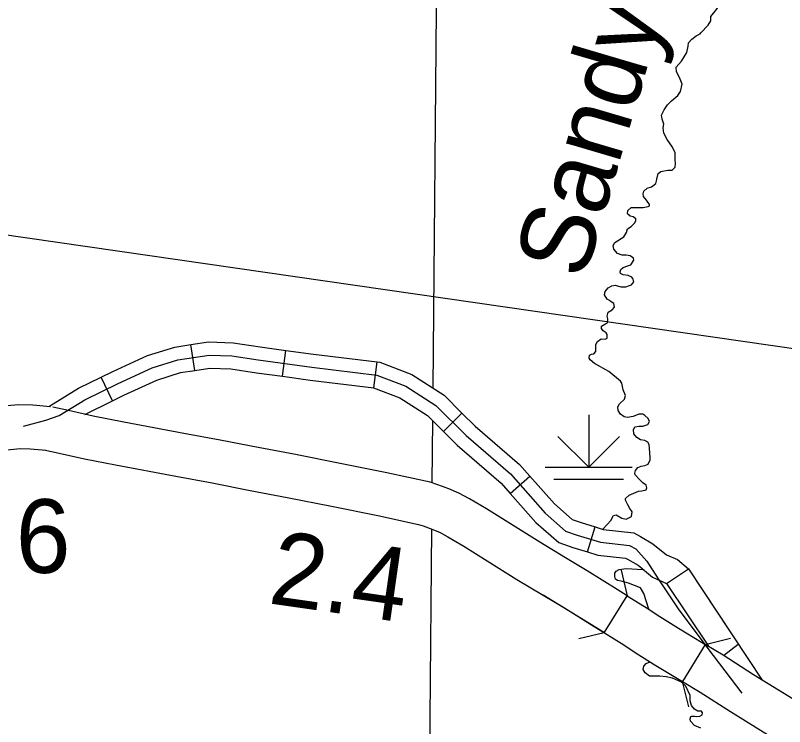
# Model space of a CAD drawing. Extents: x 8749 to 11879, y 13275 to 15339.
# Drawn here: x 10379.3 to 10467.6, y 13885.3 to 13966.9 of the extents above; entities that cross this region are included whole.
import ezdxf

# ---------------------------------------------------------------- set-up
doc = ezdxf.new("R2010")
doc.units = 0
for name, color, linetype in [('Level 10', 7, 'Continuous'), ('Level 32', 7, 'Continuous'), ('Level 35', 7, 'Continuous'), ('Level 37', 7, 'Continuous'), ('Level 44', 7, 'Continuous'), ('Level 48', 7, 'Continuous'), ('Level 5', 7, 'Continuous'), ('R_Draft', 7, 'Continuous')]:
    doc.layers.add(name, color=color, linetype=linetype)

msp = doc.modelspace()

# ---------------------------------------------------------------- linework, layer by layer
at = {"layer": 'Level 10'}
msp.add_line((10446.924, 13896.086), (10439.879, 13900.406), dxfattribs=at)
for points in [[(10383.35, 13922.014), (10381.313, 13922.209), (10379.73, 13922.24), (10378.346, 13922.122), (10376.205, 13921.935), (10373.11, 13921.641), (10371.659, 13921.504), (10369.353, 13921.209), (10366.972, 13920.95), (10364.51, 13920.769), (10362.227, 13920.642), (10360.816, 13920.665), (10358.964, 13920.916), (10357.613, 13921.277), (10356.513, 13921.664), (10355.748, 13922.128)], [(10398.66, 13918.973), (10391.765, 13920.276), (10388.266, 13920.961), (10385.41, 13921.596), (10383.626, 13921.971)], [(10442.448, 13904.696), (10439.494, 13906.49), (10436.138, 13908.584), (10433.399, 13910.303), (10431.448, 13911.458), (10430.221, 13912.133), (10429.072, 13912.599), (10427.791, 13913.083), (10426.915, 13913.368), (10421.955, 13914.465), (10416.58, 13915.535), (10411.457, 13916.549), (10407.197, 13917.348), (10402.83, 13918.201), (10398.651, 13918.975)], [(10353.154, 13917.853), (10354.363, 13917.12), (10356.137, 13916.496), (10357.979, 13916.004), (10360.438, 13915.67), (10362.326, 13915.64), (10364.833, 13915.779), (10367.426, 13915.97), (10369.941, 13916.244), (10372.212, 13916.534), (10373.581, 13916.663), (10376.659, 13916.955), (10378.776, 13917.141), (10379.893, 13917.236), (10381.025, 13917.214), (10382.872, 13917.036)], [(10382.596, 13917.079), (10384.352, 13916.709), (10387.243, 13916.066), (10390.821, 13915.366), (10397.732, 13914.06)], [(10397.74, 13914.059), (10401.895, 13913.289), (10406.257, 13912.437), (10410.511, 13911.639), (10415.606, 13910.631), (10420.927, 13909.571), (10425.6, 13908.538), (10426.134, 13908.364), (10427.248, 13907.943), (10428.068, 13907.611), (10428.969, 13907.115), (10430.797, 13906.034), (10433.486, 13904.345), (10436.873, 13902.233), (10439.879, 13900.406)], [(10446.909, 13896.096), (10449.544, 13900.345), (10448.392, 13901.056), (10444.939, 13903.225), (10442.448, 13904.696)], [(10439.879, 13900.406), (10442.337, 13898.955), (10445.749, 13896.811), (10446.924, 13896.086)], [(10439.879, 13900.406), (10442.337, 13898.955), (10445.749, 13896.811), (10446.924, 13896.086)], [(10449.544, 13900.345), (10451.818, 13898.94), (10453.295, 13897.973), (10455.435, 13896.615), (10458.076, 13895.03), (10458.491, 13894.777)], [(10446.924, 13896.086), (10449.135, 13894.721), (10450.586, 13893.771), (10452.809, 13892.36), (10455.489, 13890.751), (10455.891, 13890.507)], [(10458.491, 13894.777), (10455.891, 13890.507)], [(10478.712, 13882.194), (10474.217, 13885.001), (10468.593, 13888.5), (10464.035, 13891.294), (10460.555, 13893.52), (10458.491, 13894.777)], [(10455.891, 13890.507), (10457.907, 13889.279), (10461.381, 13887.056), (10465.965, 13884.246), (10471.572, 13880.757), (10476.06, 13877.955)]]:
    msp.add_lwpolyline(points, dxfattribs=at)
at = {"layer": 'Level 32'}
for p, q in [((10399.917, 13926.19), (10399.466, 13929.156)), ((10409.967, 13925.524), (10410.367, 13928.497)), ((10420.46, 13924.198), (10420.826, 13927.176)), ((10390.488, 13922.721), (10389.171, 13925.416)), ((10428.461, 13919.184), (10430.578, 13921.31)), ((10436.123, 13912.072), (10438.368, 13914.063)), ((10444.98, 13905.376), (10445.856, 13908.245)), ((10454.059, 13901.757), (10456.556, 13903.42)), ((10460.583, 13893.502), (10462.292, 13894.808))]:
    msp.add_line(p, q, dxfattribs=at)
for points in [[(10389.171, 13925.416), (10390.491, 13926.061), (10394.486, 13927.896), (10397.616, 13928.875), (10399.466, 13929.156)], [(10399.466, 13929.156), (10401.484, 13929.463), (10404.32, 13929.364), (10407.414, 13928.894), (10410.367, 13928.497)], [(10410.367, 13928.497), (10413.527, 13928.072), (10420.826, 13927.176)], [(10420.826, 13927.176), (10421.163, 13927.134), (10424.82, 13925.731), (10428.517, 13923.362), (10430.578, 13921.31)], [(10390.488, 13922.721), (10391.776, 13923.35), (10395.564, 13925.09), (10398.293, 13925.944), (10399.917, 13926.19)], [(10399.917, 13926.19), (10401.658, 13926.455), (10404.041, 13926.371), (10406.989, 13925.924), (10409.967, 13925.524)], [(10383.165, 13922.069), (10386.567, 13924.144), (10389.171, 13925.416)], [(10409.967, 13925.524), (10413.144, 13925.097), (10420.46, 13924.198)], [(10420.432, 13924.202), (10423.459, 13923.039), (10426.628, 13921.009), (10428.461, 13919.184)], [(10387.28, 13921.154), (10390.488, 13922.721)], [(10430.578, 13921.31), (10432.073, 13919.821), (10437.189, 13915.392), (10438.368, 13914.063)], [(10428.461, 13919.184), (10430.03, 13917.621), (10435.076, 13913.253), (10436.123, 13912.072)], [(10438.368, 13914.063), (10441.177, 13910.896), (10443.22, 13909.091), (10444.242, 13908.738), (10445.856, 13908.245)], [(10436.123, 13912.072), (10439.054, 13908.768), (10441.68, 13906.449), (10443.314, 13905.885), (10444.98, 13905.376)], [(10445.856, 13908.245), (10446.782, 13907.963), (10450.282, 13907.579), (10451.061, 13907.149), (10452.499, 13906.319), (10454.052, 13905.053), (10455.295, 13904.491)], [(10444.98, 13905.376), (10446.175, 13905.011), (10449.359, 13904.662), (10449.587, 13904.536), (10450.791, 13903.841), (10452.46, 13902.48), (10454.059, 13901.757)], [(10455.295, 13904.491), (10456.556, 13903.42)], [(10456.556, 13903.42), (10465.045, 13890.675)], [(10456.556, 13903.42), (10461.353, 13896.218)], [(10454.059, 13901.757), (10458.856, 13894.555)]]:
    msp.add_lwpolyline(points, dxfattribs=at)
at = {"layer": 'Level 35'}
for points in [[(10459.152, 13966.785), (10459.796, 13967.595), (10460.146, 13968.119), (10460.221, 13968.519), (10460.221, 13969.019), (10460.196, 13969.594), (10460.695, 13970.318), (10460.795, 13970.893), (10460.47, 13971.568), (10459.821, 13972.218), (10459.297, 13973.142), (10459.022, 13973.942), (10458.997, 13974.517), (10459.197, 13975.141), (10459.896, 13975.841), (10461.119, 13976.491), (10462.592, 13977.165)], [(10453.734, 13954.452), (10453.535, 13955.015), (10453.485, 13955.49), (10453.784, 13956.089), (10454.159, 13956.664), (10454.608, 13957.114), (10455.332, 13957.739), (10455.657, 13958.188), (10455.857, 13959.038), (10455.532, 13959.788), (10455.207, 13960.463), (10455.157, 13960.987), (10455.757, 13961.687), (10456.381, 13962.662), (10456.531, 13963.386), (10456.556, 13963.761), (10456.955, 13964.211), (10457.454, 13964.561), (10457.929, 13964.786), (10457.979, 13964.936), (10458.827, 13965.81), (10459.152, 13966.31), (10459.152, 13966.785)], [(10452.921, 13948.15), (10453.11, 13948.78), (10453.41, 13949.005), (10454.209, 13949.155), (10454.683, 13949.155), (10455.033, 13949.505), (10455.083, 13949.979), (10455.058, 13950.354), (10455.058, 13951.154), (10454.733, 13951.804), (10454.134, 13952.678), (10453.734, 13953.403), (10453.684, 13954.028), (10453.734, 13954.452)], [(10452.314, 13947.248), (10452.811, 13947.655), (10452.935, 13948.105), (10452.921, 13948.15)], [(10448.145, 13935.985), (10448.819, 13935.778), (10449.393, 13935.778), (10449.792, 13935.953), (10450.017, 13936.028), (10450.292, 13936.352), (10450.242, 13936.652), (10450.067, 13936.877), (10449.643, 13937.077), (10449.068, 13937.177), (10448.769, 13937.327), (10448.719, 13937.502), (10448.819, 13937.777), (10449.093, 13938.002), (10449.593, 13938.177), (10449.942, 13938.302), (10450.317, 13938.826), (10450.267, 13939.076), (10449.892, 13939.351), (10449.418, 13939.426), (10448.968, 13939.426), (10448.419, 13939.601), (10447.995, 13940.101), (10447.945, 13940.526), (10448.12, 13940.875), (10449.143, 13941.525), (10449.468, 13942.025), (10449.568, 13942.425), (10449.992, 13942.7), (10450.392, 13943.075), (10450.541, 13943.349), (10450.516, 13943.574), (10450.242, 13943.799), (10449.892, 13943.874), (10449.568, 13944.149), (10449.593, 13944.549), (10449.992, 13944.874), (10450.392, 13944.899), (10450.791, 13944.899), (10451.365, 13944.899), (10451.939, 13944.999), (10452.114, 13945.074), (10452.114, 13945.224), (10451.74, 13945.723), (10451.415, 13946.148), (10451.365, 13946.448), (10451.465, 13946.773), (10451.815, 13947.098), (10452.314, 13947.248)], [(10446.547, 13929.803), (10447.021, 13929.763), (10447.221, 13929.913), (10447.221, 13930.312), (10447.121, 13930.512), (10446.771, 13930.737), (10446.597, 13930.987), (10446.597, 13931.287), (10446.971, 13931.487), (10447.296, 13931.662), (10447.321, 13932.112), (10447.221, 13932.437), (10447.371, 13932.861), (10447.82, 13933.161), (10448.095, 13933.461), (10448.02, 13933.861), (10447.695, 13934.061), (10447.52, 13934.211), (10447.221, 13934.386), (10446.946, 13934.861), (10446.996, 13935.26), (10447.371, 13935.66), (10447.77, 13935.885), (10448.145, 13935.985)], [(10448.786, 13924.962), (10447.446, 13926.054), (10445.798, 13926.979), (10445.274, 13927.404), (10445.174, 13927.604), (10445.224, 13927.928), (10445.448, 13928.053), (10445.723, 13928.103), (10445.948, 13928.378), (10445.948, 13928.828), (10445.948, 13929.178), (10446.122, 13929.503), (10446.547, 13929.803)], [(10380.246, 13919.793), (10382.802, 13920.49), (10384.359, 13921.04), (10387.288, 13922.827), (10391.134, 13924.706), (10395.025, 13926.493), (10397.955, 13927.409), (10401.571, 13927.959), (10404.18, 13927.867), (10407.202, 13927.409), (10413.336, 13926.584), (10420.798, 13925.668), (10424.139, 13924.385), (10427.573, 13922.186), (10431.052, 13918.721), (10436.133, 13914.322), (10440.116, 13909.832), (10442.45, 13907.77), (10443.778, 13907.312), (10446.479, 13906.487), (10449.82, 13906.12), (10450.544, 13905.721), (10451.78, 13904.301), (10453.107, 13902.285), (10455.396, 13898.848), (10458.784, 13894.312), (10462.708, 13889.175)], [(10452.182, 13916.223), (10452.107, 13917.24), (10452.057, 13917.715), (10451.907, 13917.965), (10451.558, 13918.165), (10451.083, 13918.24), (10450.634, 13918.49), (10450.284, 13918.94), (10450.259, 13919.389), (10450.434, 13919.739), (10450.908, 13919.789), (10451.333, 13919.814), (10451.907, 13919.989), (10452.082, 13920.339), (10451.957, 13920.689), (10451.558, 13921.014), (10451.333, 13921.164), (10450.858, 13921.164), (10450.209, 13920.914), (10449.585, 13920.814), (10449.186, 13920.889), (10448.761, 13921.189), (10448.487, 13921.588), (10448.462, 13922.013), (10448.637, 13922.363), (10449.236, 13922.913), (10449.336, 13923.313), (10449.061, 13923.962), (10448.936, 13924.737), (10448.786, 13924.962), (10448.412, 13925.287)], [(10451.233, 13912.39), (10451.732, 13912.5), (10451.807, 13912.725), (10451.732, 13913.025), (10451.333, 13913.299), (10450.933, 13913.699), (10450.459, 13914.224), (10450.434, 13914.424), (10450.484, 13914.724), (10450.759, 13915.074), (10451.158, 13915.199), (10451.558, 13915.274), (10451.932, 13915.448), (10452.157, 13915.948), (10452.182, 13916.223), (10452.177, 13916.251)], [(10446.727, 13907.969), (10447.244, 13908.512), (10447.668, 13908.987), (10447.962, 13909.566), (10448.262, 13909.616), (10448.936, 13909.266), (10449.435, 13909.141), (10450.035, 13909.441), (10450.109, 13909.991), (10449.86, 13910.341), (10449.61, 13910.765), (10449.361, 13911.315), (10449.361, 13911.515), (10449.76, 13911.89), (10450.833, 13912.365), (10451.233, 13912.39)], [(10451.058, 13901.257), (10449.685, 13901.794), (10448.861, 13902.019), (10448.412, 13902.094), (10448.212, 13902.244), (10448.137, 13902.544), (10448.137, 13902.944), (10448.287, 13903.169), (10448.612, 13903.344), (10449.41, 13903.469), (10451.316, 13903.377)], [(10452.038, 13898.796), (10451.458, 13900.607), (10451.058, 13901.257)], [(10451.383, 13891.894), (10451.433, 13892.286), (10451.732, 13892.561), (10452.157, 13892.774)], [(10456.775, 13888.927), (10456.276, 13889.969), (10455.777, 13890.419), (10454.728, 13890.894), (10454.004, 13891.044), (10453.28, 13891.144), (10452.531, 13891.119), (10452.082, 13891.144), (10451.607, 13891.494), (10451.383, 13891.894)], [(10457.999, 13885.154), (10457.25, 13885.479), (10456.8, 13885.954), (10456.75, 13886.229), (10456.85, 13886.503), (10456.975, 13886.553), (10457.275, 13886.553), (10457.524, 13886.503), (10457.874, 13886.528), (10458.149, 13886.703), (10458.198, 13886.903), (10458.074, 13887.103), (10457.649, 13887.128), (10457.275, 13887.328), (10456.925, 13887.778), (10456.775, 13888.303), (10456.775, 13888.927)]]:
    msp.add_lwpolyline(points, dxfattribs=at)
at = {"layer": 'Level 37'}
for points in [[(10448.859, 13903.266), (10449.544, 13900.345)], [(10446.909, 13896.096), (10443.988, 13895.411)], [(10458.491, 13894.777), (10461.406, 13895.484)], [(10456.596, 13887.592), (10455.888, 13890.508)]]:
    msp.add_lwpolyline(points, dxfattribs=at)
at = {"layer": 'Level 44'}
for p, q in [((10445.117, 13921.097), (10445.117, 13915.097)), ((10445.117, 13915.097), (10441.581, 13918.633)), ((10445.117, 13915.097), (10448.652, 13918.633)), ((10440.117, 13915.097), (10450.117, 13915.097)), ((10441.117, 13913.734), (10449.117, 13913.734))]:
    msp.add_line(p, q, dxfattribs=at)
at = {"layer": 'Level 5'}
for points in [[(10427.65, 13971.895), (10427.224, 13924.19)], [(10427.19, 13920.449), (10427.126, 13913.299)], [(10427.079, 13908.012), (10426.691, 13864.573)]]:
    msp.add_lwpolyline(points, dxfattribs=at)
at = {"layer": 'R_Draft'}
msp.add_line((11054.478, 13844.304), (10330.623, 13948.563), dxfattribs=at)

# ---------------------------------------------------------------- texts
at = {"layer": 'Level 35'}
msp.add_text('Sandy', height=8.448, rotation=73.55451, dxfattribs=at).set_placement((10444.611, 13936.411))
at = {"layer": 'Level 48'}
msp.add_text('2.4', height=8.448, rotation=351.8624, dxfattribs=at).set_placement((10408.214, 13899.502))
at = {"layer": 'Level 5'}
msp.add_text('6', height=8.448, dxfattribs=at).set_placement((10379.371, 13902.974))

doc.saveas('drawing.dxf')
